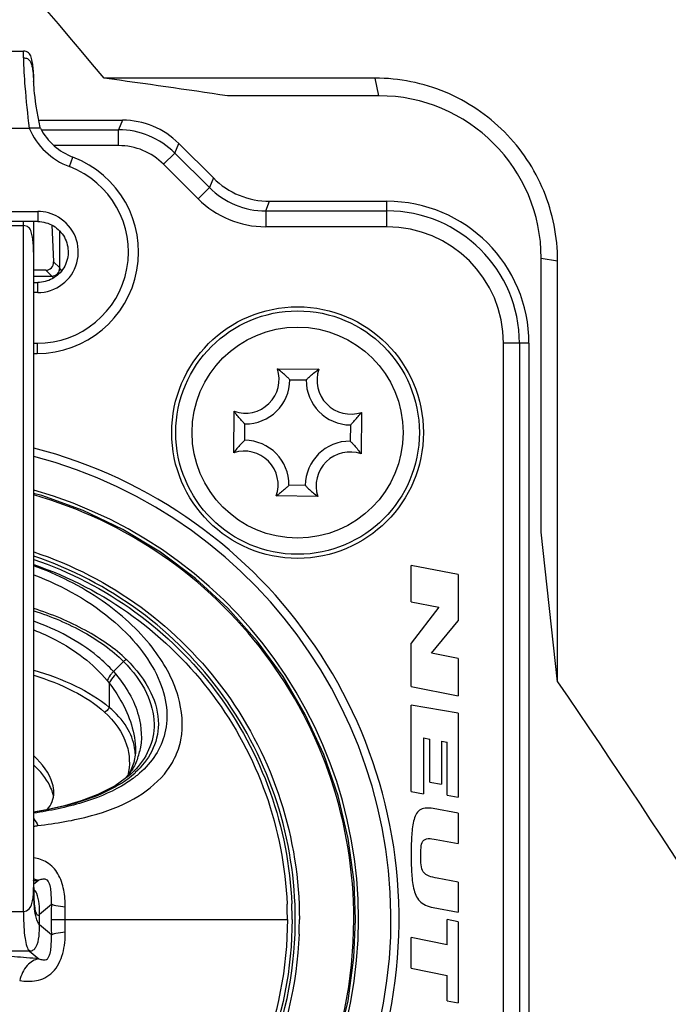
# Model space of a CAD drawing. Header units: millimetres. Extents: x 0 to 420, y -341 to 792.
# Tile 293 of 325: x 371.91 to 374.62, y 157.49 to 161.61. Entities that reach past the tile are written whole.
import ezdxf

# ---------------------------------------------------------------- set-up
doc = ezdxf.new("R2010")
doc.units = ezdxf.units.MM
doc.header["$LTSCALE"] = 23.1
doc.layers.get('0').update_dxf_attribs({"linetype": 'CONTINUOUS'})
doc.layers.add('DIM_PILOTEES', color=7, linetype='CONTINUOUS')
doc.styles.get("Standard").update_dxf_attribs({"font": 'txt', "width": 0.7})
doc.dimstyles.new('DIMSTYLE_4', dxfattribs={"dimtxt": 2.5, "dimasz": 3.5, "dimexe": 2, "dimexo": 0, "dimtad": 1, "dimdec": 0, "dimlfac": 5.882353, "dimdsep": 46, "dimtxsty": 'Standard', "dimblk": '_FILLED', "dimblk1": '_FILLED', "dimblk2": '_FILLED', "dimcen": 0.09, "dimazin": 2, "dimtp": 0.5, "dimtm": 0.5, "dimtfac": 1, "dimtdec": 0, "dimtofl": 0, "dimtmove": 0, "dimatfit": 3, "dimldrblk": '_FILLED', "dimfxl": 0, "dimtolj": 1, "dimarcsym": 0})

# ---------------------------------------------------------------- blocks, each defined once
blk = doc.blocks.new('_FILLED')
at = {"color": 0, "linetype": 'ByBlock'}
blk.add_solid([(0, 0), (-1, 0.1429), (-1, -0.1429)], dxfattribs=at)
blk = doc.blocks.new('*D7')
at = {"layer": 'DIM_PILOTEES', "color": 2, "linetype": 'Continuous'}
for p, q in [((333.3611, 162.8253), (333.3611, 143.9365)), ((394.2482, 162.8253), (394.2482, 143.9365)), ((333.3611, 145.9365), (363.8046, 145.9365)), ((394.2482, 145.9365), (363.8046, 145.9365))]:
    blk.add_line(p, q, dxfattribs=at)
at = {"layer": 'DIM_PILOTEES', "color": 2, "linetype": 'Continuous', "xscale": 3.5, "yscale": 3.5, "zscale": 3.5, "rotation": 180}
blk.add_blockref('_FILLED', (333.3611, 145.9365), dxfattribs=at)
at = {"layer": 'DIM_PILOTEES', "color": 2, "linetype": 'Continuous', "xscale": 3.5, "yscale": 3.5, "zscale": 3.5}
blk.add_blockref('_FILLED', (394.2482, 145.9365), dxfattribs=at)
at = {"layer": 'DIM_PILOTEES', "color": 2, "linetype": 'Continuous', "insert": (363.8046, 149.0615), "char_height": 2.5, "width": 8.303571, "attachment_point": 2, "line_spacing_factor": 0.9}
blk.add_mtext('{\\ftxt;\\W0.0001;\\H0.0001;\\~}{\\ftxt;\\W2.2142857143;\\H2.5; }{\\ftxt;\\W0.0001;\\H0.0001;\\~}', dxfattribs=at)

msp = doc.modelspace()

# ---------------------------------------------------------------- linework, layer by layer
at = {"color": 7, "linetype": 'Continuous'}
for p, q in [((371.5821, 161.4788), (371.9221, 161.4788)), ((371.9221, 161.4508), (371.9221, 161.4788)), ((371.9646, 161.3683), (371.9646, 161.3516)), ((371.9646, 161.3518), (371.9646, 161.3498)), ((371.9648, 161.3476), (371.9646, 161.3516)), ((373.3945, 161.3657), (372.2592, 161.3657)), ((373.4097, 161.2918), (373.3945, 161.3657)), ((373.4096, 161.2918), (372.7767, 161.2918)), ((371.9858, 161.1898), (372.3365, 161.1898)), ((372.3365, 161.1898), (372.3199, 161.1497)), ((371.5396, 161.1558), (371.9463, 161.1558)), ((371.9933, 161.1558), (371.9463, 161.1558)), ((371.9566, 161.1558), (371.9463, 161.1558)), ((371.9969, 161.1497), (372.3199, 161.1497)), ((372.3199, 161.0831), (372.3199, 161.1497)), ((372.5557, 161.0521), (372.5723, 161.0922)), ((372.717, 160.9475), (372.5723, 161.0922)), ((372.3199, 161.0831), (372.0498, 161.0831)), ((372.5557, 161.0521), (372.5085, 161.0049)), ((372.5557, 161.0521), (372.7004, 160.9074)), ((372.1142, 160.995), (372.1293, 161.0347)), ((372.5086, 161.0049), (372.6532, 160.8603)), ((372.717, 160.9475), (372.7004, 160.9074)), ((372.6532, 160.8602), (372.7004, 160.9074)), ((372.9361, 160.8097), (372.9527, 160.8498)), ((372.9527, 160.8498), (373.4436, 160.8498)), ((373.4436, 160.7431), (373.4436, 160.8498)), ((371.5906, 160.8073), (371.9816, 160.8073)), ((371.9816, 160.8073), (371.9816, 160.7648)), ((372.9361, 160.8097), (373.4436, 160.8097)), ((372.9361, 160.8097), (372.9361, 160.7431)), ((371.9816, 160.7648), (371.5906, 160.7648)), ((371.9221, 157.8746), (371.9221, 160.7648)), ((371.9646, 160.7648), (371.9646, 157.9746)), ((371.5821, 160.7478), (371.9221, 160.7478)), ((372.0401, 160.7505), (372.0478, 160.5965)), ((372.074, 160.5704), (372.074, 160.7245)), ((373.4436, 160.7431), (372.9362, 160.7431)), ((372.074, 160.5704), (372.0478, 160.5965)), ((374.0896, 160.6118), (374.1583, 160.6007)), ((374.0896, 159.4633), (374.0896, 160.6118)), ((374.1584, 158.8359), (374.1583, 160.6007)), ((372.0158, 160.5608), (371.9646, 160.5608)), ((372.0158, 160.5608), (372.0401, 160.5365)), ((372.0743, 160.5699), (372.074, 160.5704)), ((371.9646, 160.5365), (372.0401, 160.5365)), ((371.9646, 160.5098), (371.9816, 160.5098)), ((371.9816, 160.4673), (371.9816, 160.5098)), ((372.0401, 160.5365), (372.0405, 160.5362)), ((371.9816, 160.4673), (371.9646, 160.4673)), ((371.9646, 160.2548), (371.9787, 160.2548)), ((371.9787, 160.2548), (371.9787, 160.2123)), ((374.0386, 160.2548), (373.9319, 160.2548)), ((373.9319, 155.4268), (373.9319, 160.2548)), ((373.9986, 160.2548), (373.9986, 155.4268)), ((374.0386, 160.2548), (374.0386, 155.4268)), ((371.9646, 160.2123), (371.9787, 160.2123)), ((372.9851, 160.148), (373.1589, 160.1464)), ((373.0376, 160.1021), (373.1056, 160.1015)), ((372.8025, 159.7963), (372.804, 159.97)), ((373.3368, 159.9653), (373.3353, 159.7916)), ((372.8483, 159.8488), (372.8489, 159.9168)), ((373.2909, 159.9128), (373.2903, 159.8448)), ((373.1017, 159.6595), (373.0337, 159.6601)), ((373.1541, 159.6137), (372.9804, 159.6152)), ((374.1584, 158.8359), (374.0896, 159.4633)), ((373.7426, 159.2857), (373.5452, 159.3246)), ((373.5452, 159.1724), (373.5452, 159.3246)), ((373.7426, 159.2857), (373.7426, 159.0922)), ((373.5452, 159.1724), (373.6616, 159.1495)), ((373.6616, 159.1495), (373.5452, 158.9979)), ((373.6297, 158.9563), (373.7426, 159.0922)), ((373.5452, 158.8165), (373.5452, 158.9979)), ((373.7426, 158.934), (373.6297, 158.9563)), ((372.2987, 158.8793), (372.3412, 158.9217)), ((373.7426, 158.934), (373.7426, 158.7776)), ((372.2987, 158.8793), (372.308, 158.8684)), ((372.2723, 158.8421), (372.2812, 158.831)), ((372.2812, 158.831), (372.2812, 158.7297)), ((373.5452, 158.8165), (373.7426, 158.7776)), ((373.7426, 158.7049), (373.5452, 158.7394)), ((373.5452, 158.3768), (373.5452, 158.7394)), ((373.7426, 158.7049), (373.7426, 158.3534)), ((373.5968, 158.6016), (373.623, 158.597)), ((373.5968, 158.6016), (373.5968, 158.3678)), ((373.623, 158.4164), (373.623, 158.597)), ((373.6721, 158.5884), (373.6959, 158.5842)), ((373.6721, 158.5884), (373.6721, 158.4078)), ((373.6959, 158.3615), (373.6959, 158.5842)), ((372.3908, 158.5381), (372.3847, 158.4992)), ((372.391, 158.5492), (372.3908, 158.5381)), ((372.391, 158.5492), (372.391, 158.548)), ((372.4061, 158.5447), (372.4058, 158.5436)), ((372.4082, 158.5439), (372.4079, 158.5428)), ((372.3847, 158.4992), (372.3688, 158.4596)), ((372.3984, 158.5184), (372.3981, 158.5175)), ((372.4003, 158.5175), (372.4, 158.5166)), ((372.3688, 158.4596), (372.351, 158.4345)), ((372.384, 158.4619), (372.3684, 158.4472)), ((372.3751, 158.467), (372.3747, 158.4662)), ((372.376, 158.4664), (372.3756, 158.4657)), ((372.384, 158.4619), (372.3834, 158.4613)), ((372.3885, 158.4569), (372.3878, 158.4563)), ((372.3898, 158.4561), (372.3892, 158.4555)), ((373.623, 158.4164), (373.6721, 158.4078)), ((373.5452, 158.3768), (373.5968, 158.3678)), ((373.6959, 158.3615), (373.7426, 158.3534)), ((373.7426, 158.2857), (373.6374, 158.3054)), ((373.7426, 158.2857), (373.7426, 158.159)), ((373.6502, 158.1762), (373.7426, 158.159)), ((371.9622, 158.0035), (371.9649, 158.0038)), ((371.986, 158.0058), (371.9646, 157.9876)), ((373.7426, 157.9975), (373.6541, 158.014)), ((373.7426, 157.9975), (373.7426, 157.8711)), ((371.9646, 157.9746), (371.9646, 157.9706)), ((371.6703, 157.8746), (371.9221, 157.8746)), ((371.9897, 157.8625), (372.0387, 157.9047)), ((372.096, 157.8408), (372.0967, 157.892)), ((373.6374, 157.8908), (373.7426, 157.8711)), ((371.9897, 157.8191), (371.9897, 157.8625)), ((372.0383, 157.8408), (373.0269, 157.8408)), ((372.0967, 157.7896), (372.096, 157.8408)), ((373.7426, 157.8316), (373.6963, 157.8408)), ((373.6963, 157.7349), (373.6963, 157.8408)), ((373.7426, 157.8316), (373.7426, 157.4913)), ((372.0387, 157.7768), (371.9897, 157.8191)), ((373.6963, 157.7349), (373.5452, 157.7648)), ((373.5452, 157.6363), (373.5452, 157.7648)), ((371.9476, 157.7086), (371.5988, 157.7086)), ((371.9476, 157.7086), (371.9861, 157.6758)), ((373.5452, 157.6363), (373.6963, 157.6064)), ((373.6963, 157.5005), (373.6963, 157.6064)), ((373.6963, 157.5005), (373.7426, 157.4913))]:
    msp.add_line(p, q, dxfattribs=at)
for points in [[(371.9933, 161.1558), (371.9925, 161.1591), (371.9876, 161.1807), (371.983, 161.2036), (371.979, 161.2266), (371.9757, 161.2481), (371.9729, 161.268), (371.9706, 161.2857), (371.9688, 161.3014), (371.9674, 161.3153), (371.9663, 161.3271), (371.9655, 161.3368), (371.965, 161.3443), (371.9648, 161.3476)], [(371.9782, 161.1558), (371.9726, 161.1559), (371.9566, 161.1558)], [(371.9893, 161.1558), (371.9873, 161.1558), (371.9849, 161.1558)], [(371.9933, 161.1558), (371.993, 161.1558), (371.9922, 161.1558)], [(373.3125, 157.8408), (373.3059, 157.998), (373.2813, 158.1799), (373.2389, 158.3586), (373.179, 158.5324), (373.1021, 158.6996), (373.0091, 158.8583), (372.9008, 159.0072), (372.7782, 159.1446), (372.6427, 159.2692), (372.4954, 159.3798), (372.338, 159.4752), (372.172, 159.5546), (371.999, 159.6172), (371.9646, 159.6259)], [(372.3684, 158.4472), (372.3061, 158.4014), (372.2335, 158.3643), (372.1634, 158.3378), (372.094, 158.3175), (372.0248, 158.3017), (371.9646, 158.2908)], [(371.9656, 157.9423), (371.9656, 157.9421), (371.9656, 157.9424), (371.9654, 157.9444), (371.9652, 157.948), (371.9649, 157.9536), (371.9648, 157.9612), (371.9646, 157.9706)], [(373.2383, 157.3209), (373.2809, 157.4996), (373.3057, 157.6814), (373.3125, 157.8408)]]:
    msp.add_lwpolyline(points, dxfattribs=at)
for radius in [0.527, 0.51, 0.442]:
    msp.add_circle((373.0696, 159.8808), radius, dxfattribs=at)
for centre, radius, start, end in [((363.3851, 97.3861), 64.5921, 81.639613, 82.103259), ((373.4096, 160.6118), 0.68, 0, 90), ((372.3368, 160.8569), 0.3329, 44.9625, 90.0375), ((372.2196, 161.2732), 0.2975, 203.2429, 249.2522), ((372.2196, 161.2732), 0.255, 207.4098, 249.2512), ((372.319, 160.8141), 0.3356, 45.1592, 89.8408), ((372.3201, 160.8168), 0.2663, 44.9571, 90.0429), ((371.9787, 160.6373), 0.425, 270, 69.2531), ((371.9787, 160.6373), 0.3825, 270, 69.2528), ((372.9525, 161.1827), 0.3329, 224.9621, 270.0374), ((372.9348, 161.1399), 0.3301, 224.7655, 270.2341), ((372.9359, 161.1426), 0.3995, 224.9602, 270.0398), ((373.4436, 160.2548), 0.595, 0, 90), ((373.4436, 160.2548), 0.5549, 0, 90), ((373.4436, 160.2548), 0.4883, 0, 90), ((371.2055, 159.9714), 1.055, 33.8478, 34.5642), ((372.5767, 161.3134), 0.9442, 235.3977, 236.0622), ((372.8506, 160.1038), 0.1416, 250.7936, 18.1887), ((372.7723, 159.8568), 0.3607, 52.1321, 53.8346), ((373.3665, 159.8515), 0.3607, 125.1478, 126.8591), ((373.2926, 160.0998), 0.1416, 160.7936, 288.1887), ((372.8506, 160.1038), 0.187, 269.4912, 359.4912), ((373.2926, 160.0998), 0.187, 179.4912, 269.4912), ((373.099, 160.1777), 0.3607, 215.1478, 216.8591), ((373.0456, 160.1782), 0.3607, 322.1321, 323.8346), ((371.4546, 157.8408), 2.04, 104.4904, 75.5095), ((372.8467, 159.6618), 0.187, 359.4912, 89.4912), ((373.2887, 159.6579), 0.187, 89.4912, 179.4912), ((371.4546, 157.8408), 2.006, 104.7389, 75.2619), ((373.0937, 159.5835), 0.3607, 142.1321, 143.8346), ((372.8467, 159.6618), 0.1416, 340.7936, 108.1887), ((373.2887, 159.6579), 0.1416, 70.7936, 198.1887), ((373.0403, 159.5839), 0.3607, 35.1478, 36.8591), ((371.4546, 157.8408), 1.87, 105.8441, 74.1572), ((372.7727, 159.9102), 0.3607, 305.1478, 306.8591), ((373.367, 159.9048), 0.3607, 232.1321, 233.8346), ((372.1599, 158.5203), 0.2311, 3.0737, 9.9591), ((372.1492, 158.6067), 0.2665, 340.4456, 346.1291), ((372.1117, 158.6279), 0.3097, 321.9324, 325.0807), ((372.1164, 158.7558), 0.4057, 306.6551, 312.2433), ((372.1229, 158.62), 0.296, 325.0818, 328.5788), ((372.0622, 158.8313), 0.4986, 301.4851, 303.9988), ((372.0857, 158.7965), 0.4566, 303.9985, 306.7026), ((372.1169, 158.7896), 0.4446, 307.4482, 309.3396), ((371.9186, 158.5943), 0.3655, 277.2789, 280.0106), ((371.7257, 160.5967), 2.6039, 275.271, 275.7374), ((373.1987, 157.9741), 1.234, 179.9798, 181.0643), ((373.1346, 157.9739), 1.17, 179.9712, 181.1414), ((373.0123, 157.9709), 1.0477, 181.0801, 181.5966), ((372.883, 157.9693), 0.9184, 181.1668, 181.7251), ((372.9136, 157.9682), 0.9489, 181.597, 182.0927), ((372.7649, 157.9657), 0.8002, 181.7268, 182.2206), ((376.8647, 157.841), 4.8264, 179.2428, 180.0017), ((371.4688, 157.8408), 1.5581, 0.0015, 2.3839), ((371.469, 157.8408), 1.5778, 0.0015, 2.3839), ((371.4546, 157.8408), 1.8507, 180, 360), ((376.8662, 157.8407), 4.8279, 179.9983, 180.7574), ((371.4696, 157.8408), 1.5905, 357.807, 359.9987), ((371.4697, 157.8408), 1.6074, 357.807, 359.9987)]:
    msp.add_arc(centre, radius, start, end, dxfattribs=at)
msp.add_ellipse((372.0137, 160.5968), major_axis=(-0.0155, 0.033), ratio=0.924301, start_param=-3.552626, end_param=-1.989425, dxfattribs=at)
for points, knots in [([(372.2592, 161.3657), (371.7525, 161.9744), (371.0413, 162.7587), (370.271, 163.4816), (370.0743, 163.6578)], [0, 0, 0, 0, 0.74993, 1, 1, 1, 1]), ([(371.9646, 161.3683), (371.9646, 161.3805), (371.9638, 161.4012), (371.9598, 161.4297), (371.9555, 161.4526), (371.9455, 161.4743), (371.9297, 161.4788), (371.9221, 161.4788)], [0, 0, 0, 0, 0.282166, 0.479031, 0.663855, 0.825425, 1, 1, 1, 1]), ([(371.9221, 161.4508), (371.9276, 161.4508), (371.9385, 161.449), (371.9508, 161.4379), (371.956, 161.4234), (371.9603, 161.404), (371.9638, 161.3795), (371.9646, 161.3597), (371.9646, 161.3499)], [0, 0, 0, 0, 0.135425, 0.262008, 0.388312, 0.510846, 0.755511, 1, 1, 1, 1]), ([(371.9221, 161.4508), (371.9221, 161.4109), (371.9289, 161.3123), (371.9384, 161.2141), (371.9463, 161.1558)], [0, 0, 0, 0, 0.404153, 1, 1, 1, 1]), ([(374.1583, 160.6007), (374.1583, 160.7002), (374.1187, 160.9008), (373.9494, 161.1547), (373.6959, 161.3255), (373.4944, 161.3657), (373.3945, 161.3657)], [0, 0, 0, 0, 0.250155, 0.498969, 0.748754, 1, 1, 1, 1]), ([(371.9816, 160.4673), (372.0178, 160.4673), (372.0924, 160.4921), (372.1573, 160.5887), (372.1513, 160.7049), (372.1001, 160.7645), (372.069, 160.7831)], [0, 0, 0, 0, 0.250003, 0.499993, 0.749998, 1, 1, 1, 1]), ([(371.9646, 160.6373), (371.9646, 160.6495), (371.9638, 160.6702), (371.9598, 160.6987), (371.9555, 160.7216), (371.9455, 160.7433), (371.9297, 160.7478), (371.9221, 160.7478)], [0, 0, 0, 0, 0.282166, 0.479031, 0.663855, 0.825425, 1, 1, 1, 1]), ([(372.0472, 160.7467), (372.0661, 160.7353), (372.0986, 160.7018), (372.1151, 160.6343), (372.0957, 160.5677), (372.0617, 160.5357), (372.0422, 160.5251)], [0, 0, 0, 0, 0.250002, 0.499999, 0.749998, 1, 1, 1, 1]), ([(372.0405, 160.5362), (372.0491, 160.5363), (372.0669, 160.5436), (372.0742, 160.5613), (372.0743, 160.5699)], [0, 0, 0, 0, 0.499999, 1, 1, 1, 1]), ([(373.0376, 160.1021), (373.0343, 160.1054), (373.0204, 160.1193), (373.0055, 160.1323), (372.9937, 160.1415)], [0, 0, 0, 0, 0.237509, 1, 1, 1, 1]), ([(373.1056, 160.1015), (373.1089, 160.1048), (373.1231, 160.1184), (373.1382, 160.1311), (373.1502, 160.1401)], [0, 0, 0, 0, 0.237523, 1, 1, 1, 1]), ([(372.8489, 159.9168), (372.8457, 159.9201), (372.8321, 159.9343), (372.8193, 159.9493), (372.8104, 159.9613)], [0, 0, 0, 0, 0.237523, 1, 1, 1, 1]), ([(373.2909, 159.9128), (373.2943, 159.9161), (373.3081, 159.9301), (373.3211, 159.9449), (373.3303, 159.9568)], [0, 0, 0, 0, 0.237509, 1, 1, 1, 1]), ([(372.8483, 159.8488), (372.845, 159.8455), (372.8312, 159.8315), (372.8181, 159.8167), (372.8089, 159.8049)], [0, 0, 0, 0, 0.237509, 1, 1, 1, 1]), ([(373.2903, 159.8448), (373.2936, 159.8415), (373.3072, 159.8273), (373.3199, 159.8123), (373.3289, 159.8003)], [0, 0, 0, 0, 0.237523, 1, 1, 1, 1]), ([(373.0337, 159.6601), (373.0303, 159.6568), (373.0161, 159.6433), (373.0011, 159.6305), (372.9891, 159.6215)], [0, 0, 0, 0, 0.237523, 1, 1, 1, 1]), ([(373.1017, 159.6595), (373.1049, 159.6562), (373.1189, 159.6423), (373.1337, 159.6293), (373.1456, 159.6201)], [0, 0, 0, 0, 0.237509, 1, 1, 1, 1]), ([(373.3053, 157.8408), (373.3053, 158.0391), (373.2405, 158.4386), (372.9586, 158.9739), (372.5218, 159.3925), (372.1557, 159.565), (371.9651, 159.6197)], [0, 0, 0, 0, 0.25, 0.5, 0.75, 1, 1, 1, 1]), ([(371.9651, 159.3808), (372.125, 159.3279), (372.4301, 159.1704), (372.7915, 158.8061), (373.0237, 158.3484), (373.0771, 158.0092), (373.0771, 157.8408)], [0, 0, 0, 0, 0.249999, 0.49999, 0.749983, 1, 1, 1, 1]), ([(373.0601, 157.8408), (373.0601, 158.007), (373.0076, 158.3417), (372.779, 158.7935), (372.4232, 159.1538), (372.1227, 159.3101), (371.9651, 159.3629)], [0, 0, 0, 0, 0.250017, 0.50001, 0.750001, 1, 1, 1, 1]), ([(371.9822, 158.2343), (372.0578, 158.2429), (372.1957, 158.2668), (372.3802, 158.3335), (372.498, 158.4243), (372.5583, 158.5157), (372.5955, 158.6253), (372.5786, 158.7972), (372.4598, 159.0042), (372.2488, 159.1942), (372.0654, 159.2862), (371.9646, 159.323)], [0, 0, 0, 0, 0.129115, 0.236784, 0.330423, 0.375217, 0.42093, 0.524494, 0.656022, 0.817848, 1, 1, 1, 1]), ([(371.9647, 159.349), (372.1154, 159.2981), (372.4031, 159.1495), (372.748, 158.8098), (372.9773, 158.3833), (373.0387, 158.0653), (373.0454, 157.9064)], [0, 0, 0, 0, 0.249998, 0.499987, 0.749985, 1, 1, 1, 1]), ([(371.9648, 159.3279), (372.1128, 159.2772), (372.3954, 159.13), (372.7338, 158.7948), (372.9587, 158.3748), (373.019, 158.062), (373.0255, 157.9056)], [0, 0, 0, 0, 0.249998, 0.499987, 0.749986, 1, 1, 1, 1]), ([(371.9648, 159.285), (372.0872, 159.2383), (372.256, 159.1444), (372.4207, 158.9725), (372.4961, 158.8449), (372.5277, 158.7216), (372.5176, 158.61), (372.472, 158.516), (372.4248, 158.4672), (372.3987, 158.4458)], [0, 0, 0, 0, 0.34484, 0.494303, 0.622577, 0.730492, 0.8239, 0.911206, 1, 1, 1, 1]), ([(372.3527, 158.9294), (372.3296, 158.9542), (372.273, 158.9974), (372.1804, 159.0549), (372.0766, 159.105), (372.0028, 159.1318), (371.9648, 159.1439)], [0, 0, 0, 0, 0.227573, 0.473874, 0.732072, 1, 1, 1, 1]), ([(371.9649, 159.1347), (372.0377, 159.1109), (372.1723, 159.0547), (372.2926, 158.9699), (372.3412, 158.9217)], [0, 0, 0, 0, 0.528079, 1, 1, 1, 1]), ([(372.2987, 158.8793), (372.2783, 158.902), (372.1819, 158.9936), (372.0605, 159.0556), (371.9648, 159.0905)], [0, 0, 0, 0, 0.2309, 1, 1, 1, 1]), ([(371.9653, 159.0541), (371.9964, 159.0417), (372.1102, 158.9903), (372.2141, 158.9128), (372.2723, 158.8421)], [0, 0, 0, 0, 0.267289, 1, 1, 1, 1]), ([(372.3412, 158.9217), (372.3801, 158.883), (372.4411, 158.8029), (372.4785, 158.6677), (372.4537, 158.5489), (372.4096, 158.4876), (372.384, 158.4619)], [0, 0, 0, 0, 0.318338, 0.572466, 0.789381, 1, 1, 1, 1]), ([(372.3527, 158.9297), (372.3943, 158.8898), (372.4595, 158.8071), (372.4978, 158.6656), (372.4672, 158.5428), (372.4178, 158.4817), (372.3898, 158.4561)], [0, 0, 0, 0, 0.320968, 0.573341, 0.78838, 1, 1, 1, 1]), ([(371.9648, 158.886), (372.025, 158.8681), (372.1363, 158.8273), (372.2388, 158.7655), (372.2812, 158.7297)], [0, 0, 0, 0, 0.530827, 1, 1, 1, 1]), ([(371.9654, 158.8644), (372.0221, 158.8466), (372.1269, 158.8059), (372.2227, 158.7448), (372.2616, 158.7094)], [0, 0, 0, 0, 0.530043, 1, 1, 1, 1]), ([(372.2987, 158.8793), (372.2959, 158.8765), (372.2855, 158.8653), (372.2769, 158.8524), (372.2723, 158.8421)], [0, 0, 0, 0, 0.261012, 1, 1, 1, 1]), ([(372.308, 158.8684), (372.2996, 158.8603), (372.2898, 158.848), (372.2827, 158.8343), (372.2812, 158.831)], [0, 0, 0, 0, 0.761843, 1, 1, 1, 1]), ([(372.308, 158.8684), (372.3509, 158.8184), (372.4126, 158.7149), (372.4201, 158.593), (372.4082, 158.5439)], [0, 0, 0, 0, 0.566014, 1, 1, 1, 1]), ([(372.2812, 158.831), (372.2992, 158.8077), (372.3559, 158.7235), (372.3907, 158.6216), (372.391, 158.5492)], [0, 0, 0, 0, 0.28873, 1, 1, 1, 1]), ([(372.2812, 158.7297), (372.2786, 158.7227), (372.272, 158.7147), (372.2636, 158.7101), (372.2616, 158.7093)], [0, 0, 0, 0, 0.776293, 1, 1, 1, 1]), ([(372.2616, 158.7094), (372.3023, 158.6723), (372.3643, 158.5894), (372.3689, 158.4861), (372.3593, 158.4445)], [0, 0, 0, 0, 0.563556, 1, 1, 1, 1]), ([(372.3875, 158.5603), (372.3823, 158.5902), (372.3567, 158.6551), (372.3091, 158.7048), (372.2812, 158.7297)], [0, 0, 0, 0, 0.448326, 1, 1, 1, 1]), ([(372.0496, 158.3732), (372.0496, 158.3855), (372.0394, 158.4446), (371.9993, 158.4936), (371.9657, 158.5262)], [0, 0, 0, 0, 0.20696, 1, 1, 1, 1]), ([(372.0438, 158.3731), (372.0409, 158.3827), (372.0229, 158.4258), (371.9919, 158.4621), (371.9655, 158.4872)], [0, 0, 0, 0, 0.215451, 1, 1, 1, 1]), ([(372.3226, 158.406), (372.2736, 158.376), (372.1557, 158.3275), (372.0323, 158.301), (371.9648, 158.29)], [0, 0, 0, 0, 0.457101, 1, 1, 1, 1]), ([(372.332, 158.3999), (372.2808, 158.3703), (372.1598, 158.3225), (372.0333, 158.2965), (371.9644, 158.2858)], [0, 0, 0, 0, 0.458558, 1, 1, 1, 1]), ([(372.0208, 158.3006), (372.0298, 158.3108), (372.0447, 158.3335), (372.0496, 158.3603), (372.0496, 158.3732)], [0, 0, 0, 0, 0.512832, 1, 1, 1, 1]), ([(372.0967, 157.892), (372.0974, 157.9162), (372.0932, 157.9646), (372.0718, 158.0329), (372.0254, 158.0835), (371.984, 158.0966), (371.9646, 158.0986)], [0, 0, 0, 0, 0.269234, 0.536562, 0.783268, 1, 1, 1, 1]), ([(373.6541, 158.014), (373.6297, 158.0185), (373.5953, 158.0272), (373.5857, 158.069), (373.5851, 158.0934), (373.5851, 158.1058)], [0, 0, 0, 0, 0.5, 0.75, 1, 1, 1, 1]), ([(372.0387, 157.9048), (372.0391, 157.9223), (372.0388, 157.9484), (372.0356, 157.9796), (372.0292, 157.9953), (372.0213, 158.0089), (372.003, 158.0108), (371.9914, 158.0077), (371.9861, 158.0058)], [0, 0, 0, 0, 0.373636, 0.559393, 0.659416, 0.737565, 0.880012, 1, 1, 1, 1]), ([(371.9221, 157.8746), (371.9308, 157.8746), (371.9481, 157.8834), (371.9577, 157.9075), (371.9626, 157.9315), (371.9639, 157.9479), (371.9642, 157.956)], [0, 0, 0, 0, 0.25924, 0.50897, 0.754823, 1, 1, 1, 1]), ([(371.9653, 157.9347), (371.9658, 157.922), (371.9672, 157.9009), (371.9709, 157.8769), (371.9757, 157.8649), (371.9796, 157.8598), (371.9853, 157.8591), (371.9883, 157.8612), (371.9897, 157.8625)], [0, 0, 0, 0, 0.436817, 0.72726, 0.820048, 0.883675, 0.934616, 1, 1, 1, 1]), ([(371.9897, 157.8191), (371.9855, 157.8228), (371.9785, 157.8354), (371.9684, 157.8735), (371.9663, 157.9078), (371.9653, 157.9336)], [0, 0, 0, 0, 0.140746, 0.349941, 1, 1, 1, 1]), ([(371.9897, 157.8625), (371.9897, 157.8773), (371.9886, 157.9067), (371.9833, 157.9365), (371.9773, 157.95)], [0, 0, 0, 0, 0.500646, 1, 1, 1, 1]), ([(371.9221, 157.8746), (371.9221, 157.8532), (371.9228, 157.8154), (371.9271, 157.7657), (371.9339, 157.7314), (371.9421, 157.7133), (371.9476, 157.7086)], [0, 0, 0, 0, 0.377074, 0.668096, 0.873341, 1, 1, 1, 1]), ([(372.0968, 157.892), (372.0836, 157.8935), (372.0645, 157.8968), (372.044, 157.9008), (372.0387, 157.9048)], [0, 0, 0, 0, 0.66718, 1, 1, 1, 1]), ([(373.0759, 157.7793), (373.0679, 157.571), (372.9697, 157.153), (372.5971, 156.6316), (372.0547, 156.2891), (371.4231, 156.1775), (370.7962, 156.313), (370.2672, 156.6758), (369.9146, 157.2108), (369.8322, 157.6323), (369.8322, 157.8408)], [0, 0, 0, 0, 0.124998, 0.249998, 0.374998, 0.499998, 0.624999, 0.749999, 0.874999, 1, 1, 1, 1]), ([(369.8492, 157.8408), (369.8492, 157.6345), (369.9308, 157.2174), (370.2796, 156.688), (370.8031, 156.329), (371.4234, 156.1949), (372.0484, 156.3054), (372.5851, 156.6443), (372.9538, 157.1602), (373.051, 157.5738), (373.0589, 157.78)], [0, 0, 0, 0, 0.125001, 0.250001, 0.375001, 0.500002, 0.625002, 0.750002, 0.875002, 1, 1, 1, 1]), ([(373.0467, 157.8408), (373.0467, 157.6364), (372.966, 157.2233), (372.6208, 156.6986), (372.1026, 156.3424), (371.4883, 156.2087), (370.869, 156.317), (370.3365, 156.6515), (369.97, 157.1616), (369.8724, 157.571), (369.8639, 157.7752)], [0, 0, 0, 0, 0.125001, 0.250001, 0.375002, 0.500002, 0.625002, 0.750002, 0.875002, 1, 1, 1, 1]), ([(373.0269, 157.8408), (373.0269, 157.639), (372.9472, 157.231), (372.6062, 156.7129), (372.0945, 156.3611), (371.4878, 156.2291), (370.8763, 156.336), (370.3505, 156.6664), (369.9885, 157.17), (369.8922, 157.5744), (369.8838, 157.776)], [0, 0, 0, 0, 0.125001, 0.250001, 0.375002, 0.500002, 0.625002, 0.750002, 0.875002, 1, 1, 1, 1]), ([(371.9062, 157.5851), (371.9176, 157.583), (371.9412, 157.5811), (371.9771, 157.5832), (372.0135, 157.5952), (372.0588, 157.6289), (372.0919, 157.6987), (372.0976, 157.7591), (372.0967, 157.7896)], [0, 0, 0, 0, 0.106386, 0.214504, 0.327573, 0.45074, 0.720879, 1, 1, 1, 1]), ([(371.9476, 157.7086), (371.9529, 157.7086), (371.964, 157.7119), (371.9815, 157.7332), (371.9882, 157.7714), (371.9897, 157.8031), (371.9897, 157.8191)], [0, 0, 0, 0, 0.1256, 0.250537, 0.624762, 1, 1, 1, 1]), ([(372.0387, 157.7768), (372.044, 157.7808), (372.0645, 157.7848), (372.0836, 157.7881), (372.0968, 157.7896)], [0, 0, 0, 0, 0.332813, 1, 1, 1, 1]), ([(371.9861, 157.6758), (371.9914, 157.6739), (372.003, 157.6708), (372.0213, 157.6727), (372.0292, 157.6863), (372.0358, 157.702), (372.0387, 157.7332), (372.0391, 157.7593), (372.0387, 157.7768)], [0, 0, 0, 0, 0.119751, 0.261651, 0.341491, 0.440326, 0.626476, 1, 1, 1, 1]), ([(371.9861, 157.6758), (371.9522, 157.6792), (371.7999, 157.6917), (371.6472, 157.6986), (371.5284, 157.6999)], [0, 0, 0, 0, 0.222488, 1, 1, 1, 1]), ([(371.9862, 157.6758), (371.9677, 157.6736), (371.9291, 157.6478), (371.912, 157.6078), (371.9062, 157.5851)], [0, 0, 0, 0, 0.442788, 1, 1, 1, 1])]:
    msp.add_open_spline(points, degree=3, knots=knots, dxfattribs=at)
for points in [[(372.069, 160.7831), (372.0431, 160.7987), (372.0119, 160.8073), (371.9816, 160.8073)], [(371.9816, 160.7648), (372.0043, 160.7648), (372.0277, 160.7583), (372.0472, 160.7467)], [(372.0401, 160.5365), (372.0487, 160.5366), (372.0666, 160.5439), (372.0739, 160.5617), (372.074, 160.5704)], [(372.0422, 160.5251), (372.0239, 160.5152), (372.0025, 160.5098), (371.9816, 160.5098)], [(372.3527, 158.9297), (372.3484, 158.9279), (372.3445, 158.925), (372.3412, 158.9217)], [(374.1584, 158.8359), (375.0885, 157.4761), (375.9388, 156.0608), (376.7364, 154.6193)], [(372.4, 158.5166), (372.3938, 158.4991), (372.3856, 158.4823), (372.376, 158.4664)], [(372.3872, 158.4367), (372.3697, 158.4232), (372.3511, 158.411), (372.332, 158.3999)], [(372.0481, 158.3551), (372.0471, 158.3612), (372.0456, 158.3672), (372.0438, 158.3731)], [(373.6374, 158.3054), (373.6125, 158.3101), (373.5741, 158.3057), (373.5529, 158.2554), (373.5461, 158.1877), (373.5452, 158.1381), (373.5452, 158.1128)], [(371.9648, 158.2623), (371.9722, 158.2542), (371.978, 158.2445), (371.9823, 158.2344)], [(373.5851, 158.1058), (373.5851, 158.1182), (373.5857, 158.1423), (373.5915, 158.1725), (373.6144, 158.1821), (373.638, 158.1785), (373.6502, 158.1762)], [(373.5452, 158.1128), (373.5452, 158.0879), (373.5461, 158.0389), (373.553, 157.97), (373.5746, 157.9134), (373.6129, 157.8954), (373.6374, 157.8908)], [(371.9645, 158.0124), (371.9713, 158.0091), (371.9787, 158.0067), (371.9862, 158.0058)], [(371.9642, 157.956), (371.9645, 157.9622), (371.9646, 157.9684), (371.9646, 157.9746)], [(371.9773, 157.95), (371.9744, 157.9565), (371.9704, 157.963), (371.9647, 157.9672)]]:
    msp.add_open_spline(points, degree=3, dxfattribs=at)

# ---------------------------------------------------------------- dimensions: what is measured, and where the dimension line sits
at = {"layer": 'DIM_PILOTEES', "color": 2, "linetype": 'Continuous'}
dim = msp.add_linear_dim(base=(333.3611, 145.9365), p1=(394.2482, 162.8253), p2=(333.3611, 162.8253), angle=180, text='{\\ftxt;\\W0.0001;\\H0.0001;\\~}{\\ftxt;\\W2.2142857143;\\H2.5; }{\\ftxt;\\W0.0001;\\H0.0001;\\~}', dimstyle='DIMSTYLE_4', dxfattribs=at)
dim.commit()
dim.dimension.update_dxf_attribs({"geometry": '*D7', "text_midpoint": (363.4475, 145.9365), "dimtype": 160})

doc.saveas('drawing.dxf')
